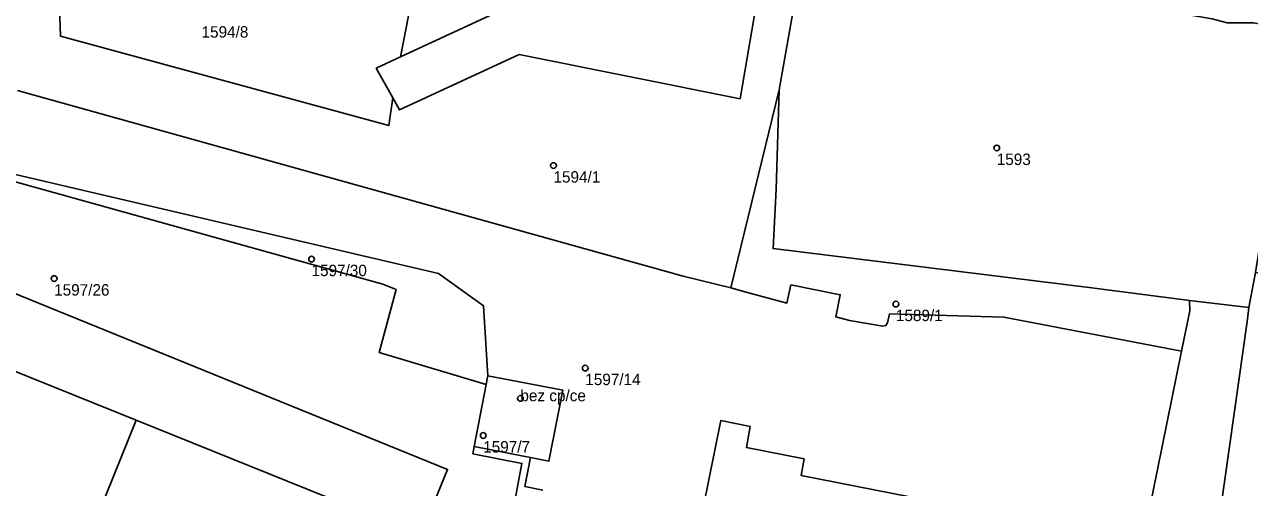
# Model space of a CAD drawing. Extents: x -878211 to -870363, y -1058464 to -1052522.
# Drawn here: x -874565.6 to -874458.6, y -1055752.2 to -1055711.7 of the extents above; entities that cross this region are included whole.
import ezdxf

# ---------------------------------------------------------------- set-up
doc = ezdxf.new("R2010")
doc.units = 0
for name, color, linetype in [('Vrstva 50', 7, 'Continuous'), ('Vrstva 51', 7, 'Continuous'), ('Vrstva 52', 7, 'Continuous')]:
    doc.layers.add(name, color=color, linetype=linetype)

msp = doc.modelspace()

# ---------------------------------------------------------------- linework, layer by layer
at = {"layer": 'Vrstva 50'}
for centre in [(-874480.66, -1055722.49994), (-874519.39, -1055724.03994), (-874540.53, -1055732.20994), (-874563.02, -1055733.90994), (-874489.47, -1055736.13994), (-874516.61, -1055741.72994), (-874522.28, -1055744.37994), (-874525.53, -1055747.61994)]:
    msp.add_circle(centre, 0.25, dxfattribs=at)
at = {"layer": 'Vrstva 51'}
for points in [[(-874499.61, -1055697.89), (-874503.08, -1055718.2), (-874522.4, -1055714.33), (-874532.85, -1055719.17), (-874533.44, -1055718.11), (-874533.78, -1055720.55), (-874562.46, -1055712.72), (-874563.33, -1055687.13)], [(-874531.36, -1055707.35), (-874532.75, -1055714.54), (-874524.95, -1055710.92)], [(-874566.23, -1055717.48), (-874508.05, -1055733.71), (-874503.88, -1055734.73), (-874499.67, -1055717.43), (-874498.08, -1055708.34)], [(-874468.26, -1055758.77), (-874464.51, -1055740.26), (-874480.04, -1055737.28), (-874490.03, -1055736.98), (-874490.21, -1055737.78), (-874490.34, -1055738), (-874490.61, -1055738.06), (-874493.53, -1055737.56), (-874494.73, -1055737.24), (-874494.68, -1055737.12), (-874494.34, -1055735.33), (-874498.65, -1055734.47), (-874499.01, -1055736.05), (-874502.55, -1055735.11), (-874503.88, -1055734.73), (-874508.05, -1055733.71), (-874566.23, -1055717.48)], [(-874580.87, -1055721.44), (-874529.45, -1055733.46), (-874525.51, -1055736.28), (-874525.13, -1055742.42), (-874518.57, -1055743.66), (-874519.8, -1055749.87), (-874521.41, -1055749.55), (-874521.88, -1055752.08), (-874520.33, -1055752.39)], [(-874506.83, -1055756.53), (-874504.77, -1055746.31), (-874502.2, -1055746.84), (-874502.53, -1055748.68), (-874497.5, -1055749.65), (-874497.76, -1055751.11), (-874482.03, -1055754.21)], [(-874482.03, -1055754.21), (-874497.76, -1055751.11), (-874497.5, -1055749.65), (-874502.53, -1055748.68), (-874502.2, -1055746.84), (-874504.77, -1055746.31), (-874506.83, -1055756.53)], [(-874520.33, -1055752.39), (-874521.88, -1055752.08), (-874521.41, -1055749.55), (-874522.02, -1055749.43), (-874526.33, -1055748.59), (-874526.43, -1055749.21), (-874522.15, -1055750.06), (-874523.07, -1055754.9)]]:
    msp.add_lwpolyline(points, dxfattribs=at)
for points in [[(-874539.21, -1055705.94), (-874538.99, -1055704.63), (-874545.65, -1055703.38), (-874545.91, -1055704.69), (-874546.29, -1055704.59), (-874553.37, -1055703.27), (-874553.77, -1055703.2), (-874553.54, -1055701.9), (-874560.3, -1055700.85), (-874560.75, -1055700.76), (-874558.28, -1055688.05), (-874563.33, -1055687.13), (-874562.46, -1055712.72), (-874533.78, -1055720.55), (-874533.44, -1055718.11), (-874534.88, -1055715.53), (-874532.75, -1055714.54), (-874531.36, -1055707.35), (-874531.71, -1055707.29), (-874538.83, -1055706.03)], [(-874509.92, -1055691.62), (-874510.88, -1055691.45), (-874510.92, -1055691.7), (-874511.33, -1055694.42), (-874511.51, -1055695.62), (-874520.47, -1055694.08), (-874522.89, -1055706.96), (-874523.22, -1055709.14), (-874524.95, -1055710.92), (-874532.75, -1055714.54), (-874534.88, -1055715.53), (-874533.44, -1055718.11), (-874532.85, -1055719.17), (-874522.4, -1055714.33), (-874503.08, -1055718.2), (-874499.61, -1055697.89), (-874508, -1055696.25), (-874507.77, -1055695.06), (-874507.19, -1055692.04), (-874508.07, -1055691.91)], [(-874463.82, -1055735.82), (-874458.64, -1055736.45), (-874458.05, -1055733.39), (-874457.46, -1055729.7), (-874454.17, -1055712.21), (-874454.37, -1055712.25), (-874458.23, -1055711.57), (-874460.52, -1055711.56), (-874461.85, -1055711.21), (-874466.3, -1055710.45), (-874466.32, -1055710.59), (-874471.3, -1055709.75), (-874471.28, -1055709.61), (-874475.97, -1055708.87), (-874497.43, -1055704.83), (-874498.08, -1055708.34), (-874499.67, -1055717.43), (-874499.93, -1055726.1), (-874500.2, -1055731.29), (-874472.58, -1055734.69)], [(-874472.58, -1055734.69), (-874500.2, -1055731.29), (-874499.93, -1055726.1), (-874499.67, -1055717.43), (-874503.88, -1055734.73), (-874502.55, -1055735.11), (-874499.01, -1055736.05), (-874498.65, -1055734.47), (-874494.34, -1055735.33), (-874494.68, -1055737.12), (-874494.73, -1055737.24), (-874493.53, -1055737.56), (-874490.61, -1055738.06), (-874490.34, -1055738), (-874490.21, -1055737.78), (-874490.03, -1055736.98), (-874480.04, -1055737.28), (-874464.51, -1055740.26), (-874463.8, -1055736.74), (-874463.82, -1055735.82)], [(-874525.27, -1055743.16), (-874534.63, -1055740.37), (-874533.14, -1055734.86), (-874534.31, -1055734.41), (-874580.87, -1055721.44), (-874587.05, -1055720), (-874592.67, -1055718.98), (-874594.18, -1055723.95), (-874528.64, -1055750.58), (-874530.98, -1055756.3), (-874523.81, -1055758.61), (-874523.07, -1055754.9), (-874522.15, -1055750.06), (-874526.43, -1055749.21), (-874526.33, -1055748.59)], [(-874525.13, -1055742.42), (-874525.51, -1055736.28), (-874529.45, -1055733.46), (-874580.87, -1055721.44), (-874534.31, -1055734.41), (-874533.14, -1055734.86), (-874534.63, -1055740.37), (-874525.27, -1055743.16), (-874525.18, -1055742.67)], [(-874602.52, -1055750.68), (-874603.4, -1055754.16), (-874600.67, -1055756.7), (-874555.85, -1055774.44), (-874556.66, -1055771.5), (-874556.25, -1055768.93), (-874554.9, -1055765.47), (-874555.05, -1055765.41), (-874562.35, -1055762.48), (-874562.12, -1055761.83), (-874560.47, -1055757.74), (-874590.11, -1055745.83), (-874585.5, -1055734.35), (-874555.85, -1055746.29), (-874535.93, -1055754.31), (-874530.98, -1055756.3), (-874528.64, -1055750.58), (-874594.18, -1055723.95)], [(-874535.93, -1055754.31), (-874555.85, -1055746.29), (-874585.5, -1055734.35), (-874590.11, -1055745.83), (-874560.47, -1055757.74), (-874562.12, -1055761.83), (-874562.35, -1055762.48), (-874555.05, -1055765.41), (-874554.9, -1055765.47), (-874554.29, -1055763.78), (-874554.13, -1055763.35), (-874541.55, -1055768.38)], [(-874458.74, -1055737.47), (-874462.64, -1055765.06), (-874463.01, -1055769.99), (-874452.07, -1055772), (-874442.24, -1055773.92), (-874440.14, -1055764.57), (-874445.66, -1055763.54), (-874445.59, -1055763.17), (-874447.72, -1055762.78), (-874447.67, -1055762.56), (-874446.11, -1055754.16), (-874453.87, -1055752.75), (-874453.46, -1055750.23), (-874453.87, -1055750.15), (-874451.69, -1055738.33), (-874438.86, -1055740.68), (-874439.57, -1055744.63), (-874435.81, -1055745.33), (-874435.52, -1055744.02), (-874434.62, -1055738.16), (-874446.84, -1055735.72), (-874452.11, -1055734.64), (-874458.05, -1055733.39), (-874458.64, -1055736.45)], [(-874463.82, -1055735.82), (-874463.8, -1055736.74), (-874464.51, -1055740.26), (-874468.26, -1055758.77), (-874470.14, -1055768.22), (-874471.17, -1055770.39), (-874472.31, -1055772.4), (-874469.33, -1055772.9), (-874468.53, -1055768.98), (-874463.01, -1055769.99), (-874462.64, -1055765.06), (-874458.74, -1055737.47), (-874458.64, -1055736.45)], [(-874525.18, -1055742.67), (-874525.27, -1055743.16), (-874526.33, -1055748.59), (-874522.02, -1055749.43), (-874521.41, -1055749.55), (-874519.8, -1055749.87), (-874518.57, -1055743.66), (-874525.13, -1055742.42)]]:
    msp.add_lwpolyline(points, close=True, dxfattribs=at)
at = {"layer": 'Vrstva 52'}
for points in [[(-874525.18, -1055742.67), (-874525.27, -1055743.16), (-874526.33, -1055748.59), (-874522.02, -1055749.43), (-874521.41, -1055749.55), (-874519.8, -1055749.87), (-874518.57, -1055743.66), (-874525.13, -1055742.42)], [(-874560.47, -1055757.74), (-874562.12, -1055761.83), (-874557.06, -1055763.86), (-874556.16, -1055761.67), (-874554.28, -1055762.42), (-874554.76, -1055763.59), (-874554.29, -1055763.78), (-874554.13, -1055763.35), (-874541.55, -1055768.38), (-874535.93, -1055754.31), (-874555.85, -1055746.29)]]:
    msp.add_lwpolyline(points, close=True, dxfattribs=at)

# ---------------------------------------------------------------- texts
at = {"layer": 'Vrstva 50'}
for s, p in [('1594/8', (-874550.14, -1055712.859)), ('1593', (-874480.66, -1055723.989)), ('1594/1', (-874519.39, -1055725.529)), ('1597/30', (-874540.53, -1055733.699)), ('1597/26', (-874563.02, -1055735.399)), ('1589/1', (-874489.47, -1055737.629)), ('1597/14', (-874516.61, -1055743.219)), ('bez cp/ce', (-874522.28, -1055744.629)), ('1597/7', (-874525.53, -1055749.109))]:
    msp.add_text(s, height=0.999996, dxfattribs=at).set_placement(p)

doc.saveas('drawing.dxf')
